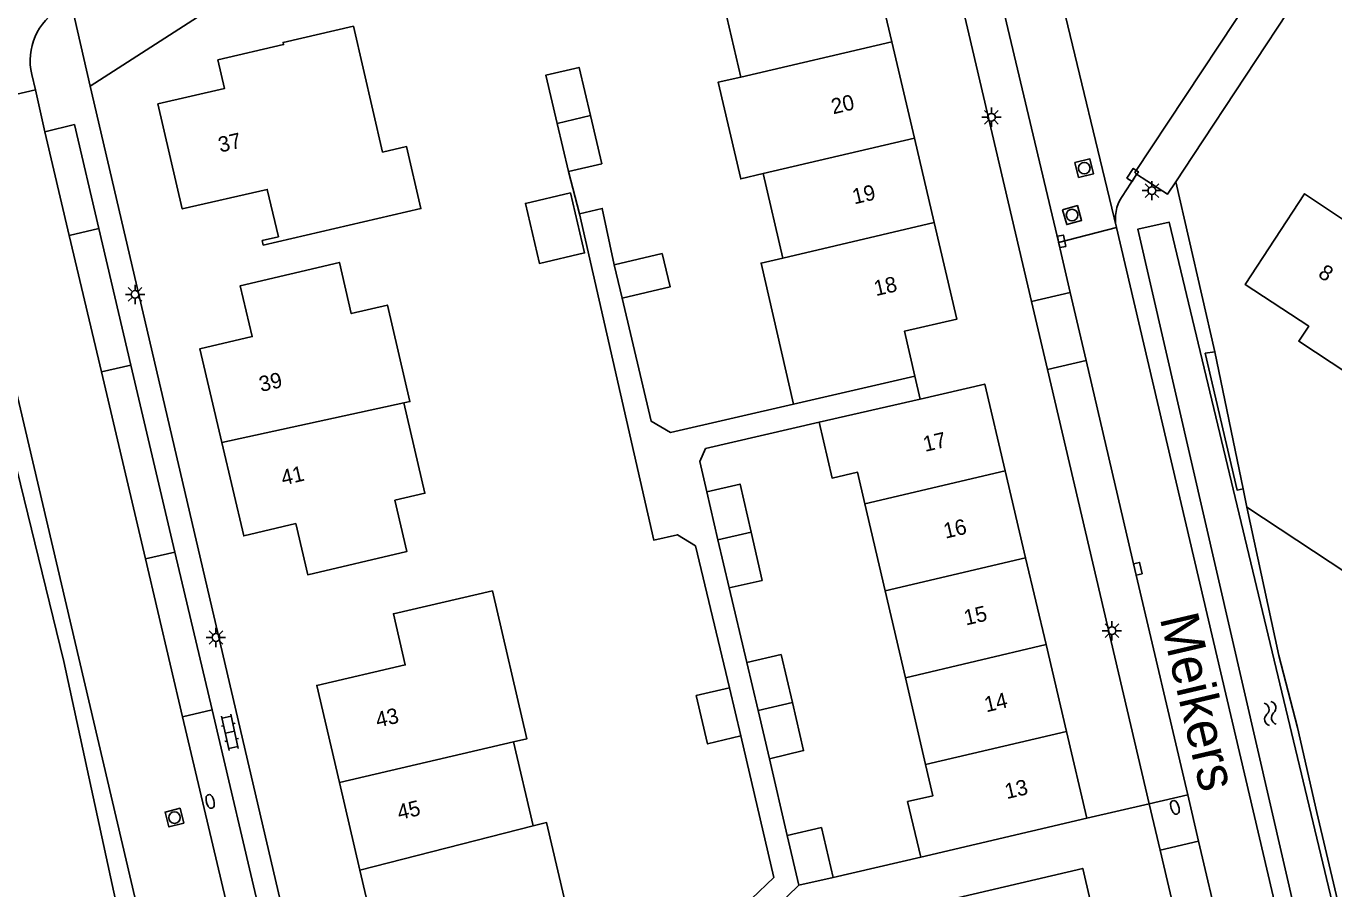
# Model space of a CAD drawing. Extents: x 136000 to 138005, y 398500 to 400500.
# Drawn here: x 137090.3 to 137175.1, y 398772.7 to 398828.7 of the extents above; entities that cross this region are included whole.
import ezdxf

# ---------------------------------------------------------------- set-up
doc = ezdxf.new("R2010")
doc.units = 0
for name, color, linetype in [('gg-afsc-erfafscheiding', 7, 'Continuous'), ('gg-afsc-haag', 7, 'Continuous'), ('gg-afsc-hekwerk', 7, 'Continuous'), ('gg-anno-huisnummerreeks BGT', 7, 'Continuous'), ('gg-anno-openbare ruimte label', 7, 'Continuous'), ('gg-bbg-bijgebouw', 7, 'Continuous'), ('gg-bbg-gedigitaliseerde bijgebouw', 7, 'Continuous'), ('gg-bbg-hoofdgebouw', 7, 'Continuous'), ('gg-bbg-tussenscheiding', 7, 'Continuous'), ('gg-knt-verharding', 7, 'Continuous'), ('gg-knt-verharding nz', 7, 'Continuous'), ('gg-kntw-bovenkant insteek waterloop', 7, 'Continuous'), ('gg-kntw-greppel-droge sloot', 7, 'Continuous'), ('gt-grn-groengrens', 7, 'Continuous'), ('gt-grn-vlakafsluiter', 7, 'Continuous'), ('gt-grn-weggrens', 7, 'Continuous'), ('gt-symb-brandkraan', 7, 'Continuous'), ('gt-symb-klinker verharding', 7, 'Continuous'), ('gt-symb-kolk', 7, 'Continuous'), ('gt-symb-lichtmast', 7, 'Continuous'), ('gt-symb-rioolschacht', 7, 'Continuous'), ('gt-symb-watersymbool', 7, 'Continuous')]:
    doc.layers.add(name, color=color, linetype=linetype)

# ---------------------------------------------------------------- blocks, each defined once
blk = doc.blocks.new('gt0-KOLK')
at = {"layer": 'gt-symb-kolk'}
blk.add_lwpolyline([(0, 0), (0.375, 0), (0.375, 0.4), (-0.375, 0.4), (-0.375, 0), (0, 0)], dxfattribs=at)
blk = doc.blocks.new('gt0-RS')
at = {"layer": 'gt-symb-rioolschacht'}
blk.add_lwpolyline([(-0.5, -0.5), (0.5, -0.5), (0.5, 0.5), (-0.5, 0.5)], close=True, dxfattribs=at)
blk.add_circle((0, 0), 0.375, dxfattribs=at)
blk = doc.blocks.new('gt0-LMAST')
at = {"layer": 'gt-symb-lichtmast'}
for p, q in [((-0.182, 0.173), (-0.447, 0.438)), ((-0.005, 0.246), (-0.005, 0.621)), ((0.172, 0.173), (0.437, 0.438)), ((-0.255, -0.004), (-0.63, -0.004)), ((-0.182, -0.181), (-0.447, -0.446)), ((-0.005, -0.254), (-0.005, -0.629)), ((0.437, -0.446), (0.172, -0.181)), ((0.245, -0.004), (0.62, -0.004))]:
    blk.add_line(p, q, dxfattribs=at)
blk.add_circle((-0.005, -0.004), 0.25, dxfattribs=at)
blk = doc.blocks.new('gt0-BR')
at = {"layer": 'gt-symb-brandkraan'}
for centre, radius, start, end in [((-0.244, 0), 0.206, 107.56694, 252.43307), ((0.599, -2.664), 3, 106.89205, 107.56694), ((0, -0.691), 0.938, 73.10799, 106.89205), ((-0.599, -2.664), 3, 72.43309, 73.10799), ((0.244, 0), 0.206, 287.56695, 72.43309), ((0.599, 2.664), 3, 252.43307, 253.10797), ((0, 0.691), 0.938, 253.10797, 286.89206), ((-0.599, 2.664), 3, 286.89206, 287.56695)]:
    blk.add_arc(centre, radius, start, end, dxfattribs=at)
blk = doc.blocks.new('gt0-WA')
at = {"layer": 'gt-symb-watersymbool'}
for centre, start, end in [((-0.323, 0.022), 28.07249, 151.92751), ((0.427, 0.422), 208.07248, 331.92751), ((-0.323, -0.428), 28.07249, 151.92751), ((0.427, -0.028), 208.07248, 331.92751)]:
    blk.add_arc(centre, 0.425, start, end, dxfattribs=at)
blk = doc.blocks.new('gt0-KL1')
at = {"layer": 'gt-symb-klinker verharding'}
for p, q in [((-1.15, 0.3), (1.15, 0.3)), ((-1, -0.3), (-1, 0.3)), ((-0.5, 0.3), (-0.5, 0.45)), ((0, -0.3), (0, 0.3)), ((0.5, 0.3), (0.5, 0.45)), ((1, -0.3), (1, 0.3)), ((-1.15, -0.3), (1.15, -0.3)), ((-0.5, -0.45), (-0.5, -0.3)), ((0.5, -0.45), (0.5, -0.3))]:
    blk.add_line(p, q, dxfattribs=at)

msp = doc.modelspace()

# ---------------------------------------------------------------- linework, layer by layer
at = {"layer": 'gg-afsc-erfafscheiding'}
for p, q in [((137169.453, 398797.463), (137171.519, 398787.842)), ((137137.015, 398787.376), (137135.86, 398792.221)), ((137172.724, 398783.163), (137173.983, 398777.653)), ((137139.635, 398776.154), (137138.479, 398781.145)), ((137142.612, 398773.446), (137148.296, 398774.75))]:
    msp.add_line(p, q, dxfattribs=at)
for points in [[(137128.421, 398813.172), (137127.634, 398816.838), (137126.154, 398816.476)], [(137141.716, 398802.965), (137134.341, 398801.254), (137133.969, 398800.417), (137134.425, 398798.454)]]:
    msp.add_lwpolyline(points, dxfattribs=at)
at = {"layer": 'gg-afsc-haag'}
msp.add_line((137167.362, 398807.541), (137164.836, 398818.57), dxfattribs=at)
at = {"layer": 'gg-afsc-hekwerk'}
for p, q in [((137126.154, 398816.476), (137125.444, 398819.223)), ((137167.362, 398807.541), (137169.208, 398798.643)), ((137169.208, 398798.643), (137169.453, 398797.463)), ((137177.398, 398792.203), (137169.453, 398797.463)), ((137171.519, 398787.842), (137172.724, 398783.163))]:
    msp.add_line(p, q, dxfattribs=at)
for points in [[(137132.097, 398848.932), (137120.148, 398841.318), (137094.427, 398824.772)], [(137140.048, 398804.15), (137132.056, 398802.296), (137130.815, 398803.032), (137128.927, 398811.023)], [(137173.983, 398777.653), (137180.796, 398748.769), (137183.599, 398746.919)]]:
    msp.add_lwpolyline(points, dxfattribs=at)
at = {"layer": 'gg-bbg-bijgebouw'}
for p, q in [((137125.444, 398819.223), (137124.715, 398822.353)), ((137128.927, 398811.023), (137128.421, 398813.172)), ((137135.143, 398795.338), (137134.425, 398798.454)), ((137135.86, 398792.221), (137135.143, 398795.338)), ((137137.745, 398784.268), (137137.015, 398787.376)), ((137135.901, 398785.745), (137136.618, 398782.619)), ((137138.479, 398781.145), (137137.745, 398784.268)), ((137140.392, 398772.935), (137139.635, 398776.154)), ((137140.392, 398772.935), (137142.612, 398773.446))]:
    msp.add_line(p, q, dxfattribs=at)
for points in [[(137124.715, 398822.353), (137123.986, 398825.482), (137126.137, 398825.981), (137126.871, 398822.856)], [(137126.871, 398822.856), (137127.605, 398819.731), (137125.444, 398819.223)], [(137128.927, 398811.023), (137132.033, 398811.743), (137131.523, 398813.904), (137128.421, 398813.172)], [(137134.425, 398798.454), (137136.573, 398798.953), (137137.289, 398795.833)], [(137137.289, 398795.833), (137138.004, 398792.713), (137135.86, 398792.221)], [(137139.967, 398784.782), (137139.235, 398787.897), (137137.015, 398787.376)], [(137136.618, 398782.619), (137134.468, 398782.107), (137133.73, 398785.234), (137135.901, 398785.745)], [(137138.479, 398781.145), (137140.699, 398781.666), (137139.967, 398784.782)], [(137139.635, 398776.154), (137141.853, 398776.675), (137142.612, 398773.446)]]:
    msp.add_lwpolyline(points, dxfattribs=at)
at = {"layer": 'gg-bbg-gedigitaliseerde bijgebouw'}
msp.add_lwpolyline([(137125.577, 398817.843), (137122.656, 398817.16), (137123.566, 398813.265), (137126.488, 398813.948), (137125.577, 398817.843)], dxfattribs=at)
at = {"layer": 'gg-bbg-hoofdgebouw'}
for p, q in [((137147.883, 398821.4), (137146.415, 398827.647)), ((137149.17, 398815.921), (137147.883, 398821.4)), ((137138.084, 398819.098), (137139.356, 398813.615)), ((137140.048, 398804.15), (137147.922, 398805.963)), ((137141.716, 398802.965), (137148.265, 398804.474)), ((137153.773, 398799.807), (137155.097, 398794.176)), ((137145.988, 398792.033), (137144.676, 398797.667)), ((137155.097, 398794.176), (137156.422, 398788.546)), ((137147.299, 398786.4), (137145.988, 398792.033)), ((137156.422, 398788.546), (137157.746, 398782.915)), ((137148.611, 398780.766), (137147.299, 398786.4)), ((137157.746, 398782.915), (137159.071, 398777.285)), ((137123.149, 398776.798), (137121.878, 398782.237)), ((137110.593, 398779.596), (137111.919, 398773.922)), ((137159.071, 398777.285), (137148.296, 398774.75))]:
    msp.add_line(p, q, dxfattribs=at)
for points in [[(137136.621, 398825.346), (137135.254, 398831.212), (137145.038, 398833.506), (137146.415, 398827.647)], [(137098.812, 398823.61), (137103.145, 398824.623), (137102.715, 398826.463), (137106.967, 398827.457), (137106.934, 398827.598), (137111.503, 398828.656), (137113.394, 398820.488), (137114.948, 398820.847), (137115.879, 398816.824), (137105.656, 398814.457), (137105.588, 398814.753), (137106.631, 398815.001), (137105.912, 398818.073), (137100.402, 398816.808), (137098.812, 398823.61)], [(137136.621, 398825.346), (137135.148, 398825.024), (137136.624, 398818.754), (137138.084, 398819.098)], [(137175.994, 398806.126), (137176.633, 398807.102), (137177.776, 398806.353), (137178.338, 398807.212), (137179.105, 398806.71), (137181.814, 398810.846), (137181.047, 398811.349), (137183.483, 398815.068), (137177.985, 398818.691), (137176.113, 398815.843), (137173.186, 398817.782), (137169.326, 398811.911), (137173.454, 398809.197), (137172.811, 398808.219), (137175.994, 398806.126)], [(137147.922, 398805.963), (137147.251, 398808.876), (137150.642, 398809.657), (137149.17, 398815.921)], [(137114.774, 398804.221), (137115.163, 398804.312), (137113.701, 398810.567), (137111.364, 398810.019), (137110.588, 398813.329), (137104.159, 398811.823), (137104.934, 398808.522), (137101.54, 398807.729), (137102.966, 398801.664)], [(137139.356, 398813.615), (137137.942, 398813.295), (137140.048, 398804.15)], [(137148.265, 398804.474), (137152.448, 398805.437), (137153.773, 398799.807)], [(137102.966, 398801.664), (137104.391, 398795.598), (137107.759, 398796.389), (137108.537, 398793.08), (137114.972, 398794.592), (137114.197, 398797.909), (137116.142, 398798.364), (137114.774, 398804.221)], [(137144.676, 398797.667), (137144.196, 398799.729), (137142.549, 398799.349), (137141.716, 398802.965)], [(137110.593, 398779.596), (137109.118, 398785.901), (137114.862, 398787.227), (137114.096, 398790.543), (137120.513, 398792.025), (137122.754, 398782.442), (137121.878, 398782.237)], [(137148.296, 398774.75), (137147.446, 398778.361), (137149.081, 398778.746), (137148.611, 398780.766)], [(137111.919, 398773.922), (137113.32, 398767.933), (137125.49, 398770.735), (137124.025, 398777.003), (137123.149, 398776.798)], [(137160.177, 398768.137), (137158.797, 398774.026), (137146.613, 398771.176), (137148.088, 398764.895), (137150.422, 398765.445)]]:
    msp.add_lwpolyline(points, dxfattribs=at)
at = {"layer": 'gg-bbg-tussenscheiding'}
for p, q in [((137146.415, 398827.647), (137136.621, 398825.346)), ((137124.715, 398822.353), (137126.871, 398822.856)), ((137147.883, 398821.4), (137138.084, 398819.098)), ((137149.17, 398815.921), (137139.356, 398813.615)), ((137102.966, 398801.664), (137114.774, 398804.221)), ((137153.773, 398799.807), (137144.676, 398797.667)), ((137135.143, 398795.338), (137137.289, 398795.833)), ((137155.097, 398794.176), (137145.988, 398792.033)), ((137156.422, 398788.546), (137147.299, 398786.4)), ((137139.967, 398784.782), (137137.745, 398784.268)), ((137157.746, 398782.915), (137148.611, 398780.766)), ((137110.593, 398779.596), (137121.878, 398782.237)), ((137111.919, 398773.922), (137123.149, 398776.798))]:
    msp.add_line(p, q, dxfattribs=at)
at = {"layer": 'gg-knt-verharding'}
for p, q in [((137198.219, 398869.22), (137165.966, 398820.262)), ((137149.905, 398834.644), (137155.484, 398810.79)), ((137093.186, 398830.15), (137094.427, 398824.772)), ((137090.876, 398824.519), (137090.637, 398825.523)), ((137109.036, 398762.253), (137094.427, 398824.772)), ((137085.345, 398823.236), (137090.876, 398824.519)), ((137090.876, 398824.519), (137091.492, 398821.801)), ((137100.753, 398757.565), (137085.345, 398823.236)), ((137164.836, 398818.57), (137165.966, 398820.262)), ((137097.075, 398806.679), (137094.992, 398815.535)), ((137155.484, 398810.79), (137156.514, 398806.388)), ((137099.928, 398794.548), (137097.075, 398806.679)), ((137156.514, 398806.388), (137163.104, 398778.212)), ((137102.337, 398784.306), (137099.928, 398794.548)), ((137106.562, 398766.343), (137102.337, 398784.306)), ((137163.104, 398778.212), (137163.813, 398775.21)), ((137163.813, 398775.21), (137167.982, 398757.553)), ((137133.631, 398766.465), (137140.392, 398772.935))]:
    msp.add_line(p, q, dxfattribs=at)
for points in [[(137094.992, 398815.535), (137093.407, 398822.273), (137091.492, 398821.801)], [(137161.353, 398817.607), (137162.204, 398818.898), (137162.295, 398819.065)], [(137162.295, 398819.065), (137164.291, 398817.753), (137164.836, 398818.57)], [(137126.154, 398816.476), (137130.975, 398795.322), (137132.515, 398795.672), (137133.696, 398794.951), (137135.901, 398785.745)], [(137175.824, 398751.818), (137175.112, 398754.693), (137175.257, 398754.704), (137160.982, 398815.595)], [(137121.799, 398765.273), (137132.963, 398767.896), (137138.759, 398773.45), (137136.618, 398782.619)]]:
    msp.add_lwpolyline(points, dxfattribs=at)
for centre, radius, start, end in [((137094.448, 398826.42), 3.915, 119.58433, 193.2394), ((137163.517, 398816.168), 2.599, 146.37359, 192.73117)]:
    msp.add_arc(centre, radius, start, end, dxfattribs=at)
at = {"layer": 'gg-knt-verharding nz'}
for p, q in [((137091.492, 398821.801), (137093.074, 398815.084)), ((137094.992, 398815.535), (137093.074, 398815.084)), ((137093.074, 398815.084), (137095.159, 398806.228)), ((137157.327, 398814.186), (137157.238, 398814.62)), ((137157.327, 398814.186), (137157.984, 398811.374)), ((137155.484, 398810.79), (137157.984, 398811.374)), ((137157.984, 398811.374), (137159.013, 398806.972)), ((137156.514, 398806.388), (137159.013, 398806.972)), ((137095.159, 398806.228), (137097.075, 398806.679)), ((137095.159, 398806.228), (137098.015, 398794.098)), ((137098.015, 398794.098), (137099.928, 398794.548)), ((137098.015, 398794.098), (137100.426, 398783.856)), ((137100.426, 398783.856), (137102.337, 398784.306)), ((137100.426, 398783.856), (137104.655, 398765.894)), ((137163.104, 398778.212), (137165.608, 398778.799)), ((137165.608, 398778.799), (137166.312, 398775.797)), ((137163.813, 398775.21), (137166.312, 398775.797))]:
    msp.add_line(p, q, dxfattribs=at)
for points in [[(137162.295, 398819.065), (137162.19, 398819.158), (137175.233, 398838.896), (137189.263, 398860.192), (137210.136, 398891.824)], [(137157.238, 398814.62), (137157.23, 398814.66), (137153.346, 398831.082), (137152.381, 398835.221)], [(137159.013, 398806.972), (137162.18, 398793.419), (137165.608, 398778.799)], [(137166.312, 398775.797), (137167.711, 398769.833), (137170.469, 398758.139)]]:
    msp.add_lwpolyline(points, dxfattribs=at)
at = {"layer": 'gg-kntw-bovenkant insteek waterloop'}
msp.add_lwpolyline([(137113.189, 398697.013), (137109.871, 398713.071), (137106.67, 398726.907), (137102.784, 398743.19), (137098.935, 398754.263), (137098.187, 398757.56), (137097.758, 398764.214), (137092.729, 398787.453), (137087.562, 398808.505), (137084.635, 398821.457), (137081.052, 398831.424), (137080.543, 398833.908)], dxfattribs=at)
at = {"layer": 'gg-kntw-greppel-droge sloot'}
msp.add_lwpolyline([(137176.103, 398755.876), (137178.662, 398756.515), (137164.411, 398815.941), (137162.369, 398815.481), (137176.103, 398755.876)], dxfattribs=at)
at = {"layer": 'gt-grn-groengrens'}
msp.add_lwpolyline([(137169.208, 398798.643), (137168.815, 398798.562), (137166.747, 398807.445), (137167.362, 398807.541)], dxfattribs=at)
at = {"layer": 'gt-grn-vlakafsluiter'}
for p, q in [((137147.922, 398805.963), (137148.265, 398804.474)), ((137159.071, 398777.285), (137163.104, 398778.212))]:
    msp.add_line(p, q, dxfattribs=at)
at = {"layer": 'gt-grn-weggrens'}
for q in [(137155.311, 398839.131), (137157.238, 398814.62)]:
    msp.add_line((137160.982, 398815.595), q, dxfattribs=at)

# ---------------------------------------------------------------- block references
at = {"layer": 'gt-symb-brandkraan'}
for p, rotation in [((137102.212, 398778.371), 104.13606179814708), ((137164.782, 398777.985), -72.29744586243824)]:
    msp.add_blockref('gt0-BR', p, dxfattribs=dict(at, rotation=rotation))
at = {"layer": 'gt-symb-klinker verharding', "rotation": -77.52092819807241}
msp.add_blockref('gt0-KL1', (137103.495, 398782.856), dxfattribs=at)
at = {"layer": 'gt-symb-kolk'}
for p, rotation in [((137162.204, 398818.898), 56.61653951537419), ((137157.23, 398814.66), -78.47167234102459), ((137162.18, 398793.419), -76.8523561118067)]:
    msp.add_blockref('gt0-KOLK', p, dxfattribs=dict(at, rotation=rotation))
at = {"layer": 'gt-symb-lichtmast'}
for p in [(137152.886, 398822.754), (137163.289, 398817.992), (137097.344, 398811.261), (137160.702, 398789.451), (137102.59, 398789.01)]:
    msp.add_blockref('gt0-LMAST', p, dxfattribs=at)
at = {"layer": 'gt-symb-rioolschacht'}
for p, rotation in [((137158.903, 398819.447), -76.32975246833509), ((137158.108, 398816.404), -74.36832265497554), ((137099.894, 398777.321), 103.96186645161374)]:
    msp.add_blockref('gt0-RS', p, dxfattribs=dict(at, rotation=rotation))
at = {"layer": 'gt-symb-watersymbool', "rotation": -76.93666266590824}
msp.add_blockref('gt0-WA', (137170.952, 398784.125), dxfattribs=at)

# ---------------------------------------------------------------- texts
at = {"layer": 'gg-anno-huisnummerreeks BGT'}
for s, rotation, p in [('20', 13.2, (137142.616, 398822.936)), ('37', 13.2, (137102.86, 398820.455)), ('19', 13.2, (137143.987, 398817.095)), ('8', 326.7, (137173.999, 398812.444)), ('18', 13.2, (137145.387, 398811.142)), ('39', 13.2, (137105.511, 398804.924)), ('17', 13.2, (137148.576, 398801.041)), ('41', 13.2, (137106.937, 398798.859)), ('16', 13.2, (137149.9, 398795.412)), ('15', 13.2, (137151.225, 398789.78)), ('14', 13.2, (137152.549, 398784.151)), ('43', 13.2, (137113.071, 398783.154)), ('13', 13.2, (137153.874, 398778.52)), ('45', 13.2, (137114.472, 398777.163))]:
    msp.add_text(s, height=1, rotation=rotation, dxfattribs=at).set_placement(p)
at = {"layer": 'gg-anno-openbare ruimte label'}
msp.add_text('Meikers', height=2.5, rotation=283.2, dxfattribs=at).set_placement((137163.787, 398790.275))

doc.saveas('drawing.dxf')
